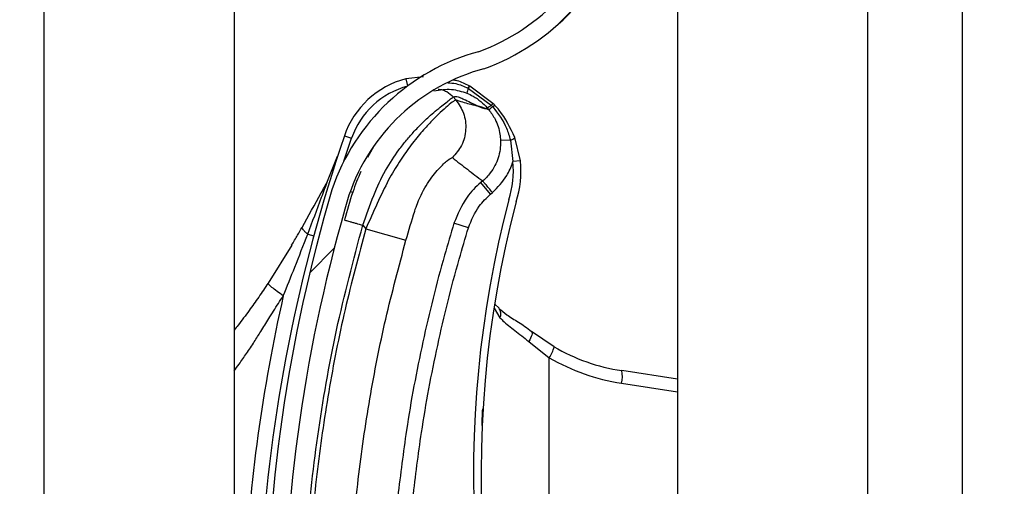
# Model space of a CAD drawing. Header units: inches. Extents: x 170 to 284, y 215 to 248.
# Tile 430 of 656: x 210.7657 to 210.8988, y 221.0133 to 221.0763. Entities that reach past the tile are written whole.
import ezdxf

# ---------------------------------------------------------------- set-up
doc = ezdxf.new("R2010")
doc.units = ezdxf.units.IN
doc.header["$LTSCALE"] = 0.25
doc.header["$MEASUREMENT"] = 0
doc.layers.add('ANNOTATIONS', color=1, linetype='Continuous')
doc.layers.add('RH FRONT OF HOOD', color=7, linetype='Continuous')
doc.styles.add('ARIAL', font='arial.ttf', dxfattribs={"height": 0.09375})
doc.dimstyles.new('STANDARD$0', dxfattribs={"dimtxt": 0.09375, "dimasz": 0.09375, "dimexe": 0.03125, "dimexo": 0.046875, "dimgap": 0.09, "dimtad": 0, "dimtih": 1, "dimtoh": 1, "dimdec": 4, "dimzin": 0, "dimdsep": 46, "dimtxsty": 'ARIAL', "dimcen": 0.09, "dimadec": 0, "dimazin": 0, "dimtfac": 1, "dimtdec": 4, "dimtofl": 0, "dimtmove": 0, "dimatfit": 1, "dimfxl": 1, "dimtolj": 1, "dimtzin": 0, "dimarcsym": 0})

# ---------------------------------------------------------------- blocks, each defined once
blk = doc.blocks.new('*D78')
at = {"layer": 'ANNOTATIONS', "color": 0, "lineweight": -2, "transparency": 16777216}
for p, q in [((210.8125819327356, 224.1544254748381), (212.2530253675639, 224.1544254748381)), ((212.2217753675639, 224.0606754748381), (212.2217753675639, 222.3404997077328)), ((212.2217753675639, 220.1854637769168), (212.2217753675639, 221.9056395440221)), ((211.491250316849, 220.0917137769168), (212.2530253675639, 220.0917137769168))]:
    blk.add_line(p, q, dxfattribs=at)
at = {"layer": 'ANNOTATIONS', "color": 0, "transparency": 16777216}
for points in [[(212.2061503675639, 224.0606754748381), (212.2374003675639, 224.0606754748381), (212.2217753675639, 224.1544254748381)], [(212.2061503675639, 220.1854637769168), (212.2374003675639, 220.1854637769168), (212.2217753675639, 220.0917137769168)]]:
    blk.add_solid(points, dxfattribs=at)
at = {"layer": 'defpoints', "color": 0, "transparency": 16777216}
for p in [(210.7657069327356, 224.1544254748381), (211.444375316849, 220.0917137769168), (212.2217753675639, 220.0917137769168)]:
    blk.add_point(p, dxfattribs=at)
at = {"layer": 'ANNOTATIONS', "color": 0, "transparency": 16777216, "insert": (212.2217753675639, 222.1230696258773), "char_height": 0.09375, "attachment_point": 5, "style": 'ARIAL'}
blk.add_mtext('\\A1;OPENING\\PHEIGHT', dxfattribs=at)

msp = doc.modelspace()

# ---------------------------------------------------------------- hatches: boundary and pattern name
at = {"layer": 'RH FRONT OF HOOD'}
h = msp.add_hatch(dxfattribs=at)
h.set_pattern_fill('ANSI31', color=256, scale=0.34241245, angle=2.8e-322, style=0)
h.set_pattern_definition([(45, (200.7563139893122, 218.4993357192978), (-0.03026527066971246, 0.03026527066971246), [])])
edge = h.paths.add_edge_path(flags=0)
edge.add_arc((210.829581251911, 220.9007694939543), 0.001712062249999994, 450.0000000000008, 472.2104203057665)
edge.add_line((210.8289340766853, 220.9023545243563), (210.8280215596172, 220.904589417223))
edge.add_arc((210.829581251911, 220.9007694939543), 0.004126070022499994, 450, 472.2104203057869, ccw=False)
edge.add_arc((210.829581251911, 220.8918667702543), 0.01302879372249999, 401.47616737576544, 450, ccw=False)
edge.add_arc((210.825335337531, 220.8887165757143), 0.01830194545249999, 359.99999999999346, 400.061373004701, ccw=False)
edge.add_arc((210.831875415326, 220.8887165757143), 0.01176186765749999, 292.1408576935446, 359.99999999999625, ccw=False)
edge.add_arc((210.829581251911, 220.8919694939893), 0.01566536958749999, 235.25706803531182, 295.4307998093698, ccw=False)
edge.add_arc((210.834820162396, 220.9000846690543), 0.02532140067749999, 212.8542481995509, 235.9809333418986, ccw=False)
edge.add_arc((210.826670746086, 220.8937157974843), 0.01504902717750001, 172.1557183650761, 209.3146496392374, ccw=False)
edge.add_arc((210.839100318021, 220.8923803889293), 0.02754708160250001, 453.3085031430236, 532.9325737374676, ccw=False)
edge.add_arc((210.835847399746, 220.9284706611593), 0.008748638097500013, 280.9586189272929, 427.9414322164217)
edge.add_arc((210.8557071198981, 220.9908239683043), 0.05672062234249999, 179.5706357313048, 253.00989973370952, ccw=False)
edge.add_arc((211.014038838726, 220.9920224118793), 0.2150521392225, 163.4260275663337, 180.2060536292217, ccw=False)
edge.add_arc((210.835265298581, 221.0441718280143), 0.02884824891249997, 465.1588434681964, 521.4137567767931, ccw=False)
edge.add_arc((210.817939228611, 221.0987181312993), 0.0284373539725, 290.1205938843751, 343.7190675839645)
edge.add_arc((210.830779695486, 221.0945406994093), 0.01494630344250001, 345.2914408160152, 400.5471921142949)
edge.add_arc((210.827355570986, 221.0927259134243), 0.0187470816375, 397.957874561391, 431.4396159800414)
edge.add_arc((210.829581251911, 221.0975539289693), 0.0134739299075, 433.8775574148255, 472.2736457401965)
edge.add_arc((210.827013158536, 221.1045733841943), 0.006011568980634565, 474.98253258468, 495.7175736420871)
edge.add_arc((210.836806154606, 221.0973142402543), 0.01816498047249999, 500.8992600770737, 539.9999999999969)
edge.add_arc((210.829581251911, 221.0973142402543), 0.01094007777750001, 539.9999999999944, 629.9999999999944)
edge.add_arc((210.829581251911, 221.0882403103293), 0.001866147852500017, 269.9999999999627, 285.6422464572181)
edge.add_line((210.8300844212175, 221.0864432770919), (210.8307353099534, 221.0841186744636))
edge.add_arc((210.829581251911, 221.0882403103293), 0.004280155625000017, 269.9999999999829, 285.6422464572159, ccw=False)
edge.add_arc((210.829581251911, 221.0973142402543), 0.01335408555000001, 179.9999999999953, 269.999999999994, ccw=False)
edge.add_arc((210.836806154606, 221.0973142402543), 0.020578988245, 500.61135831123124, 539.9999999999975, ccw=False)
edge.add_arc((210.827013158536, 221.1045733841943), 0.008425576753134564, 474.5776671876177, 496.4997109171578, ccw=False)
edge.add_arc((210.829581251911, 221.0975539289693), 0.01588793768, 433.69030225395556, 472.47058069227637, ccw=False)
edge.add_arc((210.827355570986, 221.0927259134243), 0.02116108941, 398.1045307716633, 431.5771717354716, ccw=False)
edge.add_arc((210.830779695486, 221.0945406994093), 0.01736031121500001, 345.18024813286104, 400.3658533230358, ccw=False)
edge.add_arc((210.817939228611, 221.0987181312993), 0.030851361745, 289.91815728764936, 343.77953759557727, ccw=False)
edge.add_arc((210.835265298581, 221.0441718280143), 0.02643424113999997, 464.9417095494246, 521.3236131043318)
edge.add_arc((211.014038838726, 220.9920224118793), 0.21263813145, 523.4376684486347, 540.2096895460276)
edge.add_arc((210.8557071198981, 220.9908239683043), 0.05430661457, 539.5566266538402, 613.1145348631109)
edge.add_arc((210.835847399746, 220.9284706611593), 0.01116264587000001, 280.06103888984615, 428.529087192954, ccw=False)
edge.add_arc((210.839100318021, 220.8923803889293), 0.02513307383, 452.9714001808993, 532.9706577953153)
edge.add_arc((210.826670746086, 220.8937157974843), 0.01263501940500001, 532.0830472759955, 568.9826967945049)
edge.add_arc((210.834820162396, 220.9000846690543), 0.022907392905, 213.0443063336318, 236.0197152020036)
edge.add_arc((210.829581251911, 220.8919694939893), 0.01325136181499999, 235.1922404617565, 295.735249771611)
edge.add_arc((210.831875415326, 220.8887165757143), 0.009347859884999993, 291.7225241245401, 359.9999999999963)
edge.add_arc((210.825335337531, 220.8887165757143), 0.01588793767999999, 359.9999999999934, 399.952178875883)
edge.add_arc((210.829581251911, 220.8918667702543), 0.01061478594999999, 401.6345013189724, 450.0000000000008)

# ---------------------------------------------------------------- linework, layer by layer
for p, q in [((210.8546275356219, 224.3444764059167), (210.8546275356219, 220.0917137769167)), ((210.8803084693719, 224.3444764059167), (210.8803084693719, 220.0917137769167)), ((210.8931489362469, 220.0917137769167), (210.8931489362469, 224.3444764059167)), ((210.7690244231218, 220.0917137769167), (210.7690244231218, 224.2497177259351)), ((210.7947053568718, 221.1909003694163), (210.7947053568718, 220.998526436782)), ((210.8202924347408, 221.0686079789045), (210.8178930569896, 221.0683584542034)), ((210.8178930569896, 221.0683584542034), (210.8181468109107, 221.0673920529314)), ((210.8261733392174, 221.066415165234), (210.8261740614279, 221.066414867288)), ((210.8262972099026, 221.0671027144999), (210.8262981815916, 221.06710225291)), ((210.8262981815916, 221.06710225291), (210.8263603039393, 221.0670724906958)), ((210.8263603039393, 221.0670724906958), (210.8263611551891, 221.0670720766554)), ((210.8263611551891, 221.0670720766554), (210.8294648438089, 221.0647877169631)), ((210.8264794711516, 221.067392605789), (210.826478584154, 221.067393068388)), ((210.8265410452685, 221.0673602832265), (210.8264794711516, 221.067392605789)), ((210.8265419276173, 221.0673598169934), (210.8265410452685, 221.0673602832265)), ((210.8296833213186, 221.0650361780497), (210.8265419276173, 221.0673598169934)), ((210.8246730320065, 221.0655006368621), (210.8243252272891, 221.0659120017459)), ((210.8291087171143, 221.0641848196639), (210.8281773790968, 221.0645173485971)), ((210.8294648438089, 221.0647877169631), (210.829655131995, 221.0645820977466)), ((210.8095349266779, 221.0572167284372), (210.8105706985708, 221.0603174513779)), ((210.8095988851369, 221.0606503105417), (210.8105706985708, 221.0603174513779)), ((210.8320430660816, 221.060077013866), (210.8307094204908, 221.0600278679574)), ((210.8320430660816, 221.060077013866), (210.8323752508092, 221.0571652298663)), ((210.8333963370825, 221.0572774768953), (210.8326457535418, 221.0604244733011)), ((210.8135333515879, 221.0591591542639), (210.8127396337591, 221.0577204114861)), ((210.8073302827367, 221.0545344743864), (210.808685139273, 221.0579234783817)), ((210.8333963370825, 221.0572774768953), (210.8323752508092, 221.0571652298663)), ((210.8282945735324, 221.0545592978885), (210.8280465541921, 221.0543496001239)), ((210.8293722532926, 221.0527816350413), (210.8280465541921, 221.0543496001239)), ((210.8104010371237, 221.0531461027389), (210.8107293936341, 221.0530452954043)), ((210.8293722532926, 221.0527816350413), (210.8296202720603, 221.0529913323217)), ((210.8120815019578, 221.0485774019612), (210.812494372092, 221.04808908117)), ((210.812494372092, 221.04808908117), (210.8179245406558, 221.0465409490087)), ((210.8263757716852, 221.0482417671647), (210.8244129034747, 221.0488443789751)), ((210.8046433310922, 221.0473691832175), (210.8054618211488, 221.047147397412)), ((210.8024754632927, 221.045873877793), (210.7992892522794, 221.0407474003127)), ((210.8298300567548, 221.0373789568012), (210.8306316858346, 221.0360737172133)), ((210.8299404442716, 221.0379119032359), (210.8305339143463, 221.0373542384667)), ((210.8379397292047, 221.0321530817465), (210.8348993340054, 221.0342203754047)), ((210.8345125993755, 221.0328761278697), (210.8373029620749, 221.0306728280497)), ((210.8373029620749, 220.9652521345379), (210.8373029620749, 221.0306728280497)), ((210.8546275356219, 221.0277772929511), (210.8470902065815, 221.0289273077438)), ((210.8470554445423, 221.0272348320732), (210.8546275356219, 221.0260795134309))]:
    msp.add_line(p, q, dxfattribs=at)
at = {"layer": 'RH FRONT OF HOOD', "flags": 128}
msp.add_lwpolyline([(210.8348993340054, 221.0342203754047), (210.8349553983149, 221.0341463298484), (210.8349809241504, 221.0340375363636), (210.8349752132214, 221.0338969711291), (210.8349384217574, 221.0337284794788), (210.8348715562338, 221.0335366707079), (210.8347764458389, 221.0333267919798), (210.8346556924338, 221.0331045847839), (210.8345125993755, 221.0328761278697)], dxfattribs=at)
at = {"layer": 'RH FRONT OF HOOD'}
for centre, radius, start, end in [((210.817939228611, 221.0987181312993), 0.02843735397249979, 290.1205938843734, 343.7190675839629), ((210.817939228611, 221.0987181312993), 0.03085136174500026, 289.91815728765, 343.7795375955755), ((210.835265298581, 221.0441718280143), 0.02884824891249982, 105.1588434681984, 161.4137567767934), ((210.835265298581, 221.0441718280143), 0.02643424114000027, 104.9417095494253, 161.3236131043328), ((210.8209367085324, 221.0567669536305), 0.01198443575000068, 104.7123854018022, 161.0929786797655), ((210.8209367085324, 221.0567669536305), 0.01095719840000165, 104.7123854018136, 161.0929786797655), ((210.8284075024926, 221.0661349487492), 0.002251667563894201, 155.3939551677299, 172.8510957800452), ((210.8284101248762, 221.0661335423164), 0.002253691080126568, 155.3897650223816, 172.8291455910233), ((210.8277065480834, 221.066424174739), 0.001564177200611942, 141.7256942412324, 154.2910519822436), ((210.8277110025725, 221.0664218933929), 0.001568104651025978, 141.754266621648, 154.2863466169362), ((210.8278097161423, 221.0663628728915), 0.001613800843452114, 141.8260927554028, 153.9140894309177), ((210.8278088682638, 221.0663632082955), 0.001611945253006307, 141.8104826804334, 153.9114578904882), ((211.0140036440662, 220.9906389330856), 0.2160622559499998, 161.092978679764, 176.5597220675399), ((210.8316909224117, 221.0613842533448), 0.001353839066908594, 285.0764398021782, 314.8519014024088), ((210.8204625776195, 221.0558556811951), 0.01198443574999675, 341.3410974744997, 6.273281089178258), ((210.8204625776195, 221.0558556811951), 0.01301167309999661, 341.502558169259, 6.27328108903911), ((211.014038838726, 220.9920224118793), 0.2150521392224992, 163.4260275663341, 180.2060536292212), ((211.014038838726, 220.9920224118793), 0.2126381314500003, 163.4376684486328, 180.2096895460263), ((210.9735989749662, 221.0149330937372), 0.146552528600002, 165.3406183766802, 202.0185750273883), ((210.9735989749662, 221.0149330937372), 0.1455252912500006, 165.3544246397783, 203.870550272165), ((211.0140036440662, 220.9906389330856), 0.2180957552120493, 167.1792232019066, 177.2535733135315), ((210.8296418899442, 221.0366027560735), 0.001122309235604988, 331.8758133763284, 39.94683461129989), ((210.8343779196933, 221.0328081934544), 0.003621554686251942, 323.8694765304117, 349.5782562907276), ((210.8510153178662, 221.0546529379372), 0.02602334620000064, 239.8373732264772, 261.3249484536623), ((210.8512387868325, 221.0546529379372), 0.02773540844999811, 239.8373732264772, 261.3249484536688), ((210.8437595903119, 221.0281491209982), 0.003420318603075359, 344.4956794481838, 13.15103634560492)]:
    msp.add_arc(centre, radius, start, end, dxfattribs=at)
for points, knots in [([(210.8235815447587, 221.0678236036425), (210.823951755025, 221.0678021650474), (210.8249002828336, 221.0677472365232), (210.8257681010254, 221.0673468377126), (210.8262972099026, 221.0671027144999)], [0, 0, 0, 0, 0.390299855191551, 1, 1, 1, 1]), ([(210.826478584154, 221.067393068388), (210.825953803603, 221.0676712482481), (210.8252629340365, 221.0680374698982), (210.8245005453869, 221.0681651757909), (210.8243172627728, 221.0681958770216)], [0, 0, 0, 0, 0.7595942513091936, 1, 1, 1, 1]), ([(210.8217136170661, 221.0667522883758), (210.8225050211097, 221.066875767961), (210.8240226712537, 221.0671125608), (210.8254772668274, 221.0666408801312), (210.8261733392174, 221.066415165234)], [0, 0, 0, 0, 0.5214667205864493, 1, 1, 1, 1]), ([(210.8222872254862, 221.0669823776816), (210.8224773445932, 221.0669540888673), (210.8228727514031, 221.0668952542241), (210.8236097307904, 221.0665924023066), (210.8240433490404, 221.0661800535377), (210.8243252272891, 221.0659120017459)], [0, 0, 0, 0, 0.2447599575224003, 0.5090480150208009, 1, 1, 1, 1]), ([(210.8261740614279, 221.066414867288), (210.8264536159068, 221.0662866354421), (210.8274865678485, 221.0658128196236), (210.8283807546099, 221.0650474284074), (210.8289151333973, 221.064414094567), (210.8289151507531, 221.0644140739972)], [0, 0, 0, 0, 0.2706300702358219, 0.9999763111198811, 1, 1, 1, 1]), ([(210.8120815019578, 221.0485774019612), (210.8125573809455, 221.0499338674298), (210.8134557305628, 221.0524945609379), (210.8150711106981, 221.0559855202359), (210.8166735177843, 221.058397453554), (210.818005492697, 221.0601001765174), (210.8189203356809, 221.0611435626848), (210.8197119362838, 221.0619720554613), (210.8203807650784, 221.0626319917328), (210.8211255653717, 221.0633270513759), (210.8219593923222, 221.0640527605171), (210.8230887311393, 221.0649607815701), (210.8240787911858, 221.0657207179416), (210.8242479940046, 221.0658520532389), (210.8243252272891, 221.0659120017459)], [0, 0, 0, 0, 0.130715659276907, 0.2467609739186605, 0.3577928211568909, 0.4170971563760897, 0.4791482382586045, 0.51771520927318, 0.5590896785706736, 0.6032945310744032, 0.6633484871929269, 0.735369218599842, 0.8792082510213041, 0.9999999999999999, 0.9999999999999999, 0.9999999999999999, 0.9999999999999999]), ([(210.8246730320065, 221.0655006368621), (210.8245936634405, 221.0654689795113), (210.8244323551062, 221.0654046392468), (210.8236438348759, 221.064785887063), (210.8225828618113, 221.0638427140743), (210.8213524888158, 221.0626291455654), (210.8199447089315, 221.0610832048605), (210.8184695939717, 221.0592480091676), (210.8169795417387, 221.0571128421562), (210.8154511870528, 221.0545582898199), (210.8140150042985, 221.0514819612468), (210.8130055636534, 221.0492296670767), (210.812494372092, 221.04808908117)], [0, 0, 0, 0, 0.1094013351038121, 0.2223468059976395, 0.3151791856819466, 0.4102231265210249, 0.5012749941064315, 0.5946006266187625, 0.6834485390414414, 0.7745330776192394, 0.8858211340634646, 1, 1, 1, 1]), ([(210.8246730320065, 221.0655006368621), (210.8250622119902, 221.0649247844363), (210.8258706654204, 221.0637285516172), (210.8261295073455, 221.0615034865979), (210.8256017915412, 221.0593261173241), (210.8246537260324, 221.058236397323), (210.8241973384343, 221.0577118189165)], [0, 0, 0, 0, 0.2406941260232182, 0.4999999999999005, 0.7593058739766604, 1, 1, 1, 1]), ([(210.8243252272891, 221.0659120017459), (210.8244320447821, 221.0659516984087), (210.824656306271, 221.0660350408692), (210.8252580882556, 221.0658410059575), (210.8260127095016, 221.0654929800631), (210.8268120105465, 221.0650787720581), (210.8276094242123, 221.0646716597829), (210.8280333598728, 221.0645135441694), (210.8282483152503, 221.0644333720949)], [0, 0, 0, 0, 0.1574760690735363, 0.330618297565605, 0.4911886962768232, 0.6742546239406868, 0.834831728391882, 1, 1, 1, 1]), ([(210.8281773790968, 221.0645173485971), (210.8279666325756, 221.0645755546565), (210.8273853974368, 221.0647360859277), (210.8263171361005, 221.0649456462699), (210.825296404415, 221.0652902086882), (210.8246730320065, 221.0655006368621)], [0, 0, 0, 0, 0.1812946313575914, 0.5000073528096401, 1, 1, 1, 1]), ([(210.8298882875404, 221.064825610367), (210.8298882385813, 221.0648256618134), (210.8298207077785, 221.0648966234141), (210.8297519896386, 221.064966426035), (210.8296833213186, 221.0650361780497)], [0, 0, 0, 0, 0.0007249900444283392, 0.9999999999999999, 0.9999999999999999, 0.9999999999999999, 0.9999999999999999]), ([(210.8326457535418, 221.0604244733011), (210.8320324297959, 221.0617201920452), (210.8312818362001, 221.0633059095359), (210.8301037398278, 221.0645906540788), (210.8298882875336, 221.0648256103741)], [0, 0, 0, 0, 0.8171182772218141, 1, 1, 1, 1]), ([(210.8282483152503, 221.0644333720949), (210.8283418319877, 221.064407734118), (210.8285298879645, 221.0643561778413), (210.82875731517, 221.0643436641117), (210.8288624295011, 221.0643908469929), (210.8289148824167, 221.0644143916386)], [0, 0, 0, 0, 0.3313600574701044, 0.6663431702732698, 0.9999999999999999, 0.9999999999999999, 0.9999999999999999, 0.9999999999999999]), ([(210.8289148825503, 221.0644143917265), (210.8289630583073, 221.064357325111), (210.8290276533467, 221.064280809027), (210.829092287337, 221.0642042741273), (210.8291087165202, 221.064184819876)], [0, 0, 0, 0, 0.7458120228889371, 0.9999999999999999, 0.9999999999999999, 0.9999999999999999, 0.9999999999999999]), ([(210.8294648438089, 221.0647877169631), (210.8294450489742, 221.0647724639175), (210.8293261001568, 221.064680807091), (210.8291415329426, 221.064543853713), (210.8289666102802, 221.0644257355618), (210.8289323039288, 221.0644179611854), (210.8289151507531, 221.0644140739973)], [0, 0, 0, 0, 0.06239373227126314, 0.3749291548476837, 0.6874645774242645, 1, 1, 1, 1]), ([(210.8291055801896, 221.0641885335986), (210.8291055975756, 221.0641885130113), (210.8294406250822, 221.0637917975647), (210.8301246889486, 221.0627580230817), (210.8306153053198, 221.0612983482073), (210.8306887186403, 221.0603073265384), (210.8307094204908, 221.0600278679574)], [0, 0, 0, 0, 1.782673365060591e-05, 0.3435204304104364, 0.8148790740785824, 1, 1, 1, 1]), ([(210.8296551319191, 221.0645820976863), (210.8296351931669, 221.0645662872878), (210.8295154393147, 221.0644713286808), (210.8293302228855, 221.0643282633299), (210.829156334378, 221.0642024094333), (210.8291245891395, 221.0641906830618), (210.8291087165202, 221.064184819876)], [0, 0, 0, 0, 0.06242876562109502, 0.3749525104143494, 0.6874762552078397, 0.9999999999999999, 0.9999999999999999, 0.9999999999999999, 0.9999999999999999]), ([(210.8296553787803, 221.0645818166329), (210.8303636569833, 221.063653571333), (210.8314171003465, 221.0622729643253), (210.8318885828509, 221.0606189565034), (210.8320430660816, 221.060077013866)], [0, 0, 0, 0, 0.6723457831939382, 1, 1, 1, 1]), ([(210.8307094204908, 221.0600278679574), (210.8307101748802, 221.0600055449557), (210.8307367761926, 221.0592183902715), (210.8305122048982, 221.0576468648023), (210.8295566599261, 221.0558102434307), (210.8286774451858, 221.0548831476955), (210.8282944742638, 221.054559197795), (210.8282944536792, 221.0545591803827)], [0, 0, 0, 0, 0.0108740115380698, 0.3834398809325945, 0.7558119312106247, 0.9999868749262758, 1, 1, 1, 1]), ([(210.8191039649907, 221.0504742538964), (210.8191039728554, 221.050474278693), (210.8192178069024, 221.050833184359), (210.8197172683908, 221.0522393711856), (210.8208918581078, 221.054442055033), (210.822426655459, 221.0563453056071), (210.8237720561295, 221.0575569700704), (210.8240457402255, 221.05765662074), (210.8241973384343, 221.0577118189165)], [0, 0, 0, 0, 4.497367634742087e-06, 0.06509473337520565, 0.2616701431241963, 0.4753105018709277, 0.7093656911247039, 0.9999999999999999, 0.9999999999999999, 0.9999999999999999, 0.9999999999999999]), ([(210.8241973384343, 221.0577118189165), (210.8248705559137, 221.057182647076), (210.8262169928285, 221.0561243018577), (210.8276019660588, 221.055080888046), (210.8282944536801, 221.0545591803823)], [0, 0, 0, 0, 0.4999992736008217, 1, 1, 1, 1]), ([(210.8296202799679, 221.0529913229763), (210.8303220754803, 221.0537096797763), (210.8314841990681, 221.0548992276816), (210.8321591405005, 221.0564727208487), (210.8323643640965, 221.0571303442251), (210.8323752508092, 221.0571652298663)], [0, 0, 0, 0, 0.5907811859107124, 0.9782917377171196, 1, 1, 1, 1]), ([(210.8118122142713, 221.0558469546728), (210.8114378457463, 221.0549291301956), (210.8105812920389, 221.0528291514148), (210.8099617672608, 221.0505619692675), (210.809613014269, 221.0492856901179)], [0, 0, 0, 0, 0.4370636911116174, 1, 1, 1, 1]), ([(210.8038715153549, 221.0482840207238), (210.8047424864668, 221.0498242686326), (210.8059053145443, 221.0518806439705), (210.8070443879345, 221.0540020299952), (210.8073302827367, 221.0545344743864)], [0, 0, 0, 0, 0.7490110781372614, 1, 1, 1, 1]), ([(210.8046433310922, 221.0473691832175), (210.8052717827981, 221.0490340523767), (210.8061719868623, 221.0514188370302), (210.8070616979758, 221.0538120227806), (210.8073302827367, 221.0545344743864)], [0, 0, 0, 0, 0.6981213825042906, 1, 1, 1, 1]), ([(210.8280465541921, 221.0543496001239), (210.8280465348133, 221.0543495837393), (210.8273526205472, 221.053762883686), (210.8257778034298, 221.0521393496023), (210.8249198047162, 221.0500680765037), (210.8244129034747, 221.0488443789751)], [0, 0, 0, 0, 1.142795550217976e-05, 0.409211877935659, 1, 1, 1, 1]), ([(210.8263757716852, 221.0482417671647), (210.8267874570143, 221.0492589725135), (210.8274850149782, 221.0509825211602), (210.8288236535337, 221.0522586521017), (210.8293722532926, 221.0527816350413)], [0, 0, 0, 0, 0.5901808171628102, 1, 1, 1, 1]), ([(210.8179245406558, 221.0465409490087), (210.8183120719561, 221.047865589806), (210.8186996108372, 221.0491902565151), (210.8191039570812, 221.0504742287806), (210.8191039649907, 221.0504742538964)], [0, 0, 0, 0, 0.999980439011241, 1, 1, 1, 1]), ([(210.809613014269, 221.0492856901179), (210.8096459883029, 221.0492762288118), (210.8096967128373, 221.0492616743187), (210.8100045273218, 221.0491733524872), (210.8103231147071, 221.0490819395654), (210.8107185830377, 221.0489684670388), (210.8112932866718, 221.0488035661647), (210.8117709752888, 221.0486665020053), (210.8120815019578, 221.0485774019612)], [0, 0, 0, 0, 0.2394568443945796, 0.3683606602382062, 0.5000000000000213, 0.6316393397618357, 0.7605431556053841, 0.9999999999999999, 0.9999999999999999, 0.9999999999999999, 0.9999999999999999]), ([(210.8024734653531, 221.0458704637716), (210.802473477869, 221.0458704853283), (210.8027377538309, 221.0463256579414), (210.8032054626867, 221.0471256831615), (210.8036723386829, 221.047934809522), (210.8038715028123, 221.0482839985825), (210.8038715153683, 221.0482840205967)], [0, 0, 0, 0, 2.704369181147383e-05, 0.571031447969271, 0.9999729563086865, 1, 1, 1, 1]), ([(210.8046433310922, 221.0473691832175), (210.8045121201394, 221.0474809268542), (210.804246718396, 221.0477069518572), (210.8039930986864, 221.0479972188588), (210.8038888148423, 221.0481821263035), (210.8038747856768, 221.0482647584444), (210.8038715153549, 221.0482840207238)], [0, 0, 0, 0, 0.2979480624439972, 0.6026626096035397, 0.907377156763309, 1, 1, 1, 1]), ([(210.8039693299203, 220.9915508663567), (210.8040681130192, 220.9963062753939), (210.804266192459, 221.0058418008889), (210.805875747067, 221.0201507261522), (210.8083325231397, 221.0344602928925), (210.8108298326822, 221.0438641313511), (210.8120815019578, 221.0485774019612)], [0, 0, 0, 0, 0.2468628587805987, 0.4950083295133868, 0.7468945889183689, 1, 1, 1, 1]), ([(210.812494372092, 221.04808908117), (210.8115202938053, 221.0444589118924), (210.8095693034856, 221.0371880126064), (210.8073910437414, 221.0261072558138), (210.8057799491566, 221.0149246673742), (210.8047691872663, 221.0039559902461), (210.8045745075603, 220.9967081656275), (210.8044810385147, 220.9932283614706)], [0, 0, 0, 0, 0.2027568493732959, 0.4061035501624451, 0.6088604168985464, 0.8122072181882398, 1, 1, 1, 1]), ([(210.8244129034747, 221.0488443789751), (210.8239848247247, 221.0474150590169), (210.8223999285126, 221.0421232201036), (210.820104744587, 221.0328251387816), (210.8180381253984, 221.0219157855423), (210.8171868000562, 221.01490348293), (210.8168232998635, 221.0119093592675)], [0, 0, 0, 0, 0.1185397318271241, 0.4388752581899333, 0.7604101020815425, 1, 1, 1, 1]), ([(210.8188647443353, 221.0116891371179), (210.8192244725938, 221.0146522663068), (210.820065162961, 221.021577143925), (210.8221090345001, 221.0323737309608), (210.8243793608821, 221.041575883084), (210.8259521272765, 221.0468272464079), (210.8263757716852, 221.0482417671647)], [0, 0, 0, 0, 0.2395900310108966, 0.5599255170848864, 0.8814604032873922, 0.9999999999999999, 0.9999999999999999, 0.9999999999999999, 0.9999999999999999]), ([(210.8013452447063, 221.0390348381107), (210.8018681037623, 221.0403262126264), (210.8029910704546, 221.0430997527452), (210.8040678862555, 221.0458822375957), (210.8046433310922, 221.0473691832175)], [0, 0, 0, 0, 0.4656051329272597, 1, 1, 1, 1]), ([(210.8101271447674, 220.9931586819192), (210.8101271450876, 220.9931587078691), (210.8101689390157, 220.9965450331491), (210.8104320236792, 221.0035917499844), (210.8113839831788, 221.0142649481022), (210.8129585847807, 221.0251410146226), (210.8150770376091, 221.0359283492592), (210.8169753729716, 221.0430034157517), (210.8179245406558, 221.0465409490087)], [0, 0, 0, 0, 1.439079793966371e-06, 0.18779232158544, 0.3908439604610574, 0.5938956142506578, 0.7969478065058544, 1, 1, 1, 1]), ([(210.7992892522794, 221.0407474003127), (210.7988670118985, 221.0401199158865), (210.7980260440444, 221.0388701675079), (210.7966688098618, 221.0369790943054), (210.795569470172, 221.0354922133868), (210.7948790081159, 221.0346255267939), (210.7947053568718, 221.0344075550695)], [0, 0, 0, 0, 0.2874979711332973, 0.5726040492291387, 0.8925098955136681, 0.9999999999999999, 0.9999999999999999, 0.9999999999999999, 0.9999999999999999]), ([(210.8013452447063, 221.0390348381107), (210.8010544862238, 221.0392401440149), (210.8004556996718, 221.0396629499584), (210.7997666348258, 221.0402042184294), (210.7993249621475, 221.040604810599), (210.7993009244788, 221.0407007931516), (210.7992892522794, 221.0407474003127)], [0, 0, 0, 0, 0.2427897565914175, 0.5000000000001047, 0.7572102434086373, 1, 1, 1, 1]), ([(210.7947053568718, 221.0289229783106), (210.7949262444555, 221.0292111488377), (210.7955020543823, 221.0299623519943), (210.7964020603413, 221.0312736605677), (210.7973769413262, 221.0327536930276), (210.7983730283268, 221.0343351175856), (210.7994492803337, 221.0360661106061), (210.8004591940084, 221.0376740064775), (210.8011237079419, 221.0386945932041), (210.8013452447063, 221.0390348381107)], [0, 0, 0, 0, 0.09019872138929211, 0.2351300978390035, 0.3944108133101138, 0.5296508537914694, 0.6982639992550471, 0.8994067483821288, 1, 1, 1, 1]), ([(210.8304942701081, 221.0373360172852), (210.8308375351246, 221.0370516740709), (210.8315775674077, 221.03643866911), (210.8331389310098, 221.0354633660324), (210.8343863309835, 221.0346844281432), (210.8350070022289, 221.0341232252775), (210.8350674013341, 221.0340686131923)], [0, 0, 0, 0, 0.2839420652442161, 0.6121401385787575, 0.9622563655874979, 1, 1, 1, 1]), ([(210.8306316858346, 221.0360737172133), (210.8307616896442, 221.0359400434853), (210.8313512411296, 221.0353338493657), (210.8326438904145, 221.0343762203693), (210.8338839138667, 221.0333808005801), (210.8345125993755, 221.0328761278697)], [0, 0, 0, 0, 0.1223980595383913, 0.5550603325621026, 1, 1, 1, 1]), ([(210.8282067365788, 221.0215292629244), (210.8282166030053, 221.0218342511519), (210.8282406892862, 221.0225787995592), (210.8282839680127, 221.0233230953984), (210.8283095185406, 221.0237625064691)], [0, 0, 0, 0, 0.4096284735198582, 0.9999999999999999, 0.9999999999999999, 0.9999999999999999, 0.9999999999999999])]:
    msp.add_open_spline(points, degree=3, knots=knots, dxfattribs=at)
for points in [[(210.8296833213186, 221.0650361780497), (210.8296818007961, 221.0650317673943), (210.8296787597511, 221.0650229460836), (210.829634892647, 221.0649709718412), (210.829565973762, 221.0648946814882), (210.8294985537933, 221.0648233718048), (210.8294648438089, 221.0647877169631)], [(210.8298882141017, 221.0648256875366), (210.8298861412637, 221.0648216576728), (210.8298819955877, 221.064813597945), (210.829834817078, 221.0647628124), (210.8297616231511, 221.0646877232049), (210.8296906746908, 221.0646172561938), (210.8296552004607, 221.0645820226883)], [(210.8296205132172, 221.0529915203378), (210.8294503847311, 221.0531925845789), (210.829110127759, 221.0535947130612), (210.8286776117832, 221.0541058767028), (210.8283687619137, 221.0544708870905), (210.8283190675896, 221.054529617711), (210.8282942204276, 221.0545589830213)]]:
    msp.add_open_spline(points, degree=3, dxfattribs=at)

# ---------------------------------------------------------------- dimensions: what is measured, and where the dimension line sits
at = {"layer": 'ANNOTATIONS'}
dim = msp.add_linear_dim(base=(212.2217753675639, 220.0917137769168), p1=(210.7657069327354, 224.154425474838), p2=(211.4443753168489, 220.0917137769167), angle=90, text='OPENING\\PHEIGHT', dimstyle='STANDARD$0', dxfattribs=at)
dim.commit()
dim.dimension.update_dxf_attribs({"geometry": '*D78', "text_midpoint": (212.2217753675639, 222.1230696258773)})

doc.saveas('drawing.dxf')
